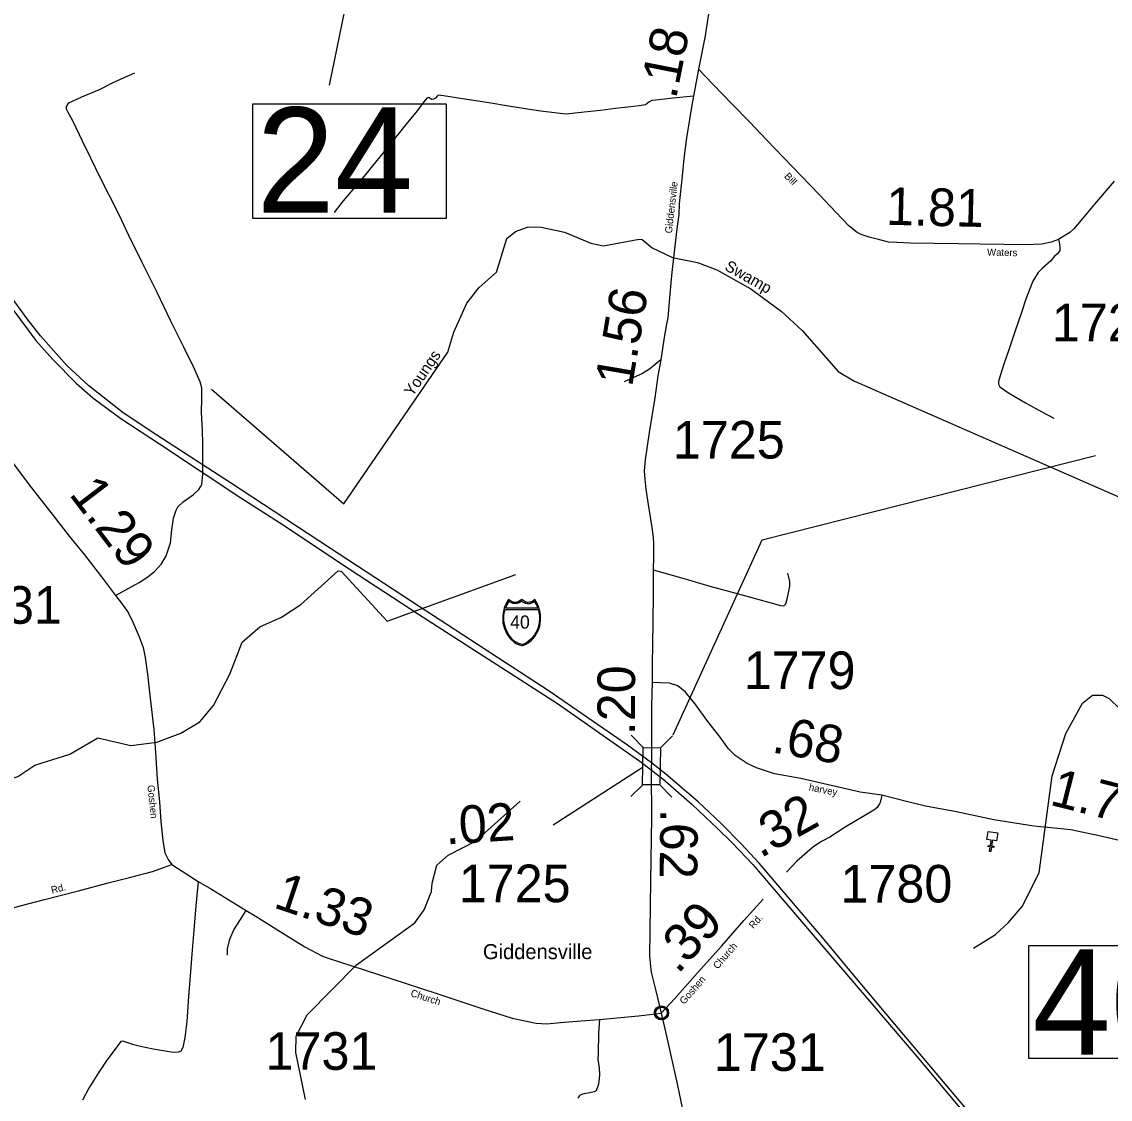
# Model space of a CAD drawing. Extents: x 2093524 to 2270757, y 289120 to 570408.
# Drawn here: x 2225225 to 2239706, y 505350 to 519678 of the extents above; entities that cross this region are included whole.
import ezdxf

# ---------------------------------------------------------------- set-up
doc = ezdxf.new("R2010")
doc.units = 0
for name, color, linetype in [('Exist Civil Demographics Community CELL', 7, 'Continuous'), ('Exist Civil Demographics Community Label', 7, 'Continuous'), ('Exist Cultural Church CELL', 7, 'Continuous'), ('Exist Hydrographic Creek Single Shore', 7, 'Continuous'), ('Exist Hydrographic Misc Water Feature', 7, 'Continuous'), ('Exist Hydrographic Swamp Label', 7, 'Continuous'), ('Exist Road Non-System Type 51', 7, 'Continuous'), ('Exist Road Primary Interstate Divided Center Attributed', 7, 'Continuous'), ('Exist Road Primary Interstate Shield CELL', 7, 'Continuous'), ('Exist Road Primary Interstate Shield Number Label', 7, 'Continuous'), ('Exist Road Primary NC Structure Standard Bridge Number Label', 7, 'Continuous'), ('Exist Road Secondary Mileage Hundredths English Label', 7, 'Continuous'), ('Exist Road Secondary Structure Standard Bridge CELL', 7, 'Continuous'), ('Exist Road Secondary Structure Standard Bridge Number Label', 7, 'Continuous'), ('Exist Road Secondary Type 51 Attributed', 7, 'Continuous'), ('Exist Road Secondary Type 51 Label', 7, 'Continuous'), ('Exist Road Secondary Type 51 Number Label', 7, 'Continuous')]:
    doc.layers.add(name, color=color, linetype=linetype)

msp = doc.modelspace()

# ---------------------------------------------------------------- linework, layer by layer
at = {"layer": 'Exist Civil Demographics Community CELL'}
msp.add_lwpolyline([(2233659, 506511), (2233660, 506516), (2233661, 506523), (2233664, 506530), (2233667, 506536), (2233671, 506542), (2233674, 506547), (2233678, 506551), (2233683, 506556), (2233688, 506560), (2233694, 506564), (2233699, 506567), (2233704, 506569), (2233709, 506571), (2233715, 506573), (2233719, 506574), (2233724, 506575), (2233728, 506576), (2233735, 506576), (2233739, 506576), (2233745, 506576), (2233750, 506575), (2233754, 506574), (2233759, 506573), (2233765, 506571), (2233771, 506568), (2233778, 506564), (2233783, 506561), (2233788, 506557), (2233791, 506554), (2233795, 506549), (2233799, 506545), (2233802, 506540), (2233805, 506535), (2233808, 506530), (2233810, 506525), (2233811, 506520), (2233813, 506515), (2233814, 506509), (2233814, 506504), (2233815, 506498), (2233814, 506493), (2233814, 506487), (2233813, 506481), (2233811, 506475), (2233809, 506469), (2233807, 506464), (2233804, 506458), (2233801, 506453), (2233797, 506448), (2233793, 506444), (2233788, 506439), (2233783, 506435), (2233778, 506431), (2233773, 506429), (2233767, 506425), (2233759, 506423), (2233753, 506421), (2233747, 506420), (2233742, 506419), (2233738, 506419), (2233732, 506419), (2233728, 506420), (2233722, 506420), (2233716, 506422), (2233712, 506423), (2233707, 506425), (2233702, 506427), (2233698, 506429), (2233691, 506433), (2233686, 506437), (2233681, 506442), (2233676, 506447), (2233673, 506451), (2233670, 506455), (2233666, 506462), (2233664, 506465), (2233663, 506469), (2233660, 506478), (2233659, 506485), (2233658, 506490), (2233658, 506496), (2233658, 506501), (2233658, 506507)], close=True, dxfattribs=at)
for centre, radius in [((2233736, 506498), 94.3), ((2233736, 506499), 76.7)]:
    msp.add_circle(centre, radius, dxfattribs=at)
at = {"layer": 'Exist Cultural Church CELL'}
msp.add_lwpolyline([(2238194, 508786), (2238138, 508794), (2238127, 508719), (2238159, 508714), (2238157, 508699), (2238125, 508703), (2238116, 508644), (2238101, 508646), (2238109, 508705), (2238077, 508710), (2238080, 508726), (2238111, 508721), (2238122, 508797), (2238065, 508805), (2238080, 508910), (2238209, 508892)], close=True, dxfattribs=at)
at = {"layer": 'Exist Hydrographic Creek Single Shore'}
msp.add_lwpolyline([(2227748, 514793), (2229509, 513266), (2230892, 515285), (2230973, 515552), (2231145, 515935), (2231311, 516145), (2231541, 516347), (2231679, 516797), (2231795, 516890), (2231961, 516952), (2232136, 516945), (2232446, 516880), (2232797, 516732), (2232963, 516699), (2233438, 516788), (2233479, 516781), (2233613, 516673), (2233880, 516543), (2234214, 516477), (2234473, 516380), (2234925, 516125), (2235328, 515828), (2235605, 515574), (2236084, 515026), (2236294, 514904), (2240122, 513226)], dxfattribs=at)
at = {"layer": 'Exist Hydrographic Misc Water Feature'}
for points in [[(2237888, 507361), (2238178, 507539), (2238352, 507699), (2238533, 507915), (2238762, 508360), (2238935, 509652), (2239114, 510213), (2239335, 510615), (2239468, 510724), (2239601, 510724), (2239693, 510677), (2239836, 510536), (2240010, 510546), (2240110, 510596), (2240480, 511222), (2240818, 511602), (2240925, 511783), (2241054, 512312), (2241051, 512702), (2241008, 512894), (2240997, 513235)], [(2224273, 509816), (2224742, 509580), (2224983, 509581), (2225174, 509640), (2225398, 509793), (2225863, 509938), (2226236, 510157), (2226678, 510052), (2227020, 510098), (2227343, 510216), (2227592, 510369), (2227774, 510585), (2227995, 511003), (2228158, 511430), (2228390, 511632), (2228680, 511760), (2228937, 511929), (2229433, 512375), (2229476, 512374), (2230088, 511706), (2231799, 512328)], [(2228999, 505348), (2228869, 505971), (2228876, 506187), (2229023, 506473), (2229676, 507135), (2230454, 507694), (2230579, 507868), (2230677, 508112), (2230683, 508221), (2230748, 508462), (2230898, 508597), (2231263, 508783), (2231857, 509312)]]:
    msp.add_lwpolyline(points, dxfattribs=at)
at = {"layer": 'Exist Road Non-System Type 51'}
for points in [[(2226472, 512050), (2226649, 512146), (2226787, 512221), (2226902, 512296), (2226995, 512374), (2227083, 512471), (2227148, 512578), (2227202, 512748), (2227223, 512924), (2227243, 513076), (2227277, 513182), (2227302, 513227), (2227374, 513293), (2227509, 513392), (2227580, 513459), (2227602, 513493), (2227620, 513523), (2227635, 513663), (2227633, 513815), (2227633, 514075), (2227628, 514243), (2227618, 514485), (2227620, 514660), (2227621, 514780), (2227621, 514810), (2227598, 514892), (2227511, 515089), (2227379, 515352), (2227210, 515695), (2227025, 516079), (2226828, 516475), (2226649, 516834), (2226515, 517118), (2226265, 517614), (2226143, 517865), (2226033, 518090), (2225907, 518351), (2225842, 518470), (2225818, 518518), (2225820, 518550), (2225851, 518598), (2226024, 518678), (2226260, 518779), (2226443, 518871), (2226586, 518936), (2226727, 519001)], [(2234160, 518688), (2233891, 518664), (2233661, 518636), (2233609, 518633), (2233569, 518611), (2233524, 518573), (2233438, 518558), (2233290, 518541), (2233124, 518523), (2232923, 518500), (2232709, 518476), (2232469, 518448), (2232347, 518461), (2232093, 518495), (2231725, 518552), (2231414, 518603), (2231088, 518655), (2230836, 518693), (2230764, 518702), (2230752, 518690), (2230728, 518660), (2230704, 518650), (2230680, 518645), (2230658, 518659), (2230634, 518669), (2230614, 518663), (2230573, 518613), (2230484, 518492), (2230318, 518289), (2230165, 518100), (2229947, 517834), (2229779, 517627), (2229656, 517480), (2229502, 517295), (2229379, 517141)], [(2239018, 516784), (2239028, 516742), (2239036, 516688), (2239037, 516638), (2239005, 516592), (2238965, 516560), (2238916, 516497), (2238805, 516400), (2238749, 516342), (2238676, 516230), (2238582, 515989), (2238524, 515811), (2238436, 515554), (2238354, 515300), (2238292, 515123), (2238241, 514971), (2238219, 514893), (2238220, 514861), (2238236, 514825), (2238354, 514744), (2238578, 514612), (2238796, 514489), (2238957, 514405)], [(2233725, 515182), (2233576, 515059), (2233483, 515002), (2233353, 514943), (2233240, 514890)], [(2233626, 512390), (2234019, 512278), (2234381, 512171), (2234792, 512062), (2235177, 511957), (2235321, 511916), (2235365, 511913), (2235389, 511937), (2235418, 512039), (2235443, 512171), (2235444, 512233), (2235426, 512311), (2235415, 512347)], [(2227571, 508245), (2227541, 507923), (2227514, 507597), (2227487, 507281), (2227465, 506989), (2227443, 506715), (2227420, 506385), (2227396, 506171), (2227369, 506039), (2227339, 505990), (2227305, 505974), (2227241, 505970), (2226971, 506015), (2226805, 506052), (2226717, 506073), (2226621, 506104), (2226571, 506124), (2226541, 506116), (2226477, 506027), (2226349, 505854), (2226248, 505708), (2226118, 505497), (2226031, 505336)], [(2227960, 507265), (2227960, 507351), (2227991, 507477), (2228048, 507603), (2228133, 507740), (2228212, 507858)], [(2232909, 506409), (2232899, 506227), (2232891, 505957), (2232889, 505876), (2232908, 505772), (2232911, 505672), (2232898, 505552), (2232865, 505462), (2232841, 505447), (2232783, 505437), (2232727, 505428), (2232685, 505416), (2232647, 505398), (2232624, 505364)]]:
    msp.add_lwpolyline(points, dxfattribs=at)
at = {"layer": 'Exist Road Primary Interstate Divided Center Attributed'}
for points in [[(2233601, 509825), (2233284, 510059), (2232227, 510786), (2230512, 511902), (2229331, 512675), (2228582, 513166), (2228001, 513547), (2227023, 514181), (2226574, 514479), (2226118, 514835), (2225826, 515109), (2225476, 515500), (2225297, 515727), (2225077, 516035)], [(2225108, 515854), (2225410, 515441), (2225637, 515188), (2225949, 514873), (2226171, 514679), (2226544, 514402), (2227057, 514064), (2228140, 513348), (2228703, 512990), (2229464, 512478), (2230502, 511799), (2232352, 510612), (2233449, 509844), (2233601, 509728)], [(2242477, 499546), (2242345, 499735), (2242210, 499933), (2242090, 500098), (2241888, 500348), (2241192, 501183), (2240168, 502403), (2237179, 505949), (2236842, 506350), (2236287, 507008), (2235899, 507474), (2235266, 508217), (2235036, 508491), (2234796, 508747), (2234526, 509019), (2234223, 509304), (2233795, 509674), (2233601, 509825)], [(2233601, 509728), (2233755, 509610), (2234145, 509268), (2234481, 508952), (2234680, 508756), (2234949, 508471), (2235208, 508172), (2237134, 505916), (2239468, 503131), (2240114, 502354), (2240725, 501635), (2241132, 501145), (2241841, 500297), (2242012, 500072), (2242267, 499722), (2242407, 499518)]]:
    msp.add_lwpolyline(points, dxfattribs=at)
at = {"layer": 'Exist Road Primary Interstate Shield CELL'}
for points in [[(2231876, 511384), (2231885, 511385), (2231898, 511387), (2231910, 511391), (2231924, 511398), (2231945, 511409), (2231962, 511419), (2231981, 511432), (2232008, 511456), (2232034, 511483), (2232057, 511514), (2232075, 511543), (2232091, 511576), (2232104, 511607), (2232115, 511642), (2232122, 511677), (2232126, 511712), (2232128, 511752), (2232125, 511797), (2232118, 511842), (2232110, 511870), (2232099, 511904), (2232090, 511926), (2232069, 511964), (2232051, 511994), (2232023, 511975), (2232006, 511965), (2231995, 511961), (2231984, 511958), (2231963, 511956), (2231950, 511957), (2231938, 511959), (2231928, 511961), (2231920, 511965), (2231876, 511994), (2231831, 511965), (2231822, 511961), (2231813, 511959), (2231804, 511957), (2231788, 511956), (2231777, 511956), (2231765, 511958), (2231756, 511960), (2231745, 511965), (2231700, 511994), (2231682, 511968), (2231668, 511943), (2231652, 511907), (2231643, 511879), (2231636, 511856), (2231628, 511814), (2231623, 511778), (2231623, 511752), (2231627, 511687), (2231634, 511653), (2231642, 511625), (2231666, 511565), (2231683, 511532), (2231699, 511507), (2231720, 511480), (2231732, 511467), (2231777, 511428), (2231807, 511408), (2231831, 511395), (2231842, 511391), (2231860, 511386)], [(2231705, 511973), (2231694, 511956), (2231682, 511934), (2231672, 511910), (2231661, 511884), (2232093, 511884), (2232083, 511906), (2232072, 511929), (2232061, 511949), (2232047, 511969), (2232023, 511954), (2232005, 511945), (2231991, 511941), (2231979, 511938), (2231960, 511936), (2231952, 511937), (2231926, 511943), (2231909, 511950), (2231892, 511961), (2231878, 511974), (2231844, 511953), (2231829, 511946), (2231812, 511942), (2231792, 511940), (2231763, 511943), (2231740, 511951), (2231720, 511961)], [(2232095, 511862), (2232100, 511850), (2232106, 511823), (2232110, 511802), (2232113, 511778), (2232112, 511737), (2232110, 511695), (2232106, 511669), (2232101, 511646), (2232094, 511621), (2232082, 511587), (2232066, 511558), (2232046, 511527), (2232025, 511499), (2232015, 511487), (2231998, 511468), (2231965, 511443), (2231942, 511425), (2231914, 511408), (2231899, 511402), (2231883, 511399), (2231869, 511400), (2231852, 511404), (2231839, 511408), (2231810, 511424), (2231786, 511439), (2231746, 511472), (2231725, 511497), (2231704, 511527), (2231687, 511557), (2231668, 511596), (2231654, 511636), (2231644, 511679), (2231638, 511732), (2231637, 511764), (2231639, 511795), (2231642, 511811), (2231646, 511831), (2231654, 511862)]]:
    msp.add_lwpolyline(points, close=True, dxfattribs=at)
at = {"layer": 'Exist Road Primary NC Structure Standard Bridge Number Label'}
msp.add_lwpolyline([(2231333, 525522), (2229954, 521946), (2229315, 518837)], dxfattribs=at)
for points in [[(2228297, 518589), (2230873, 518589), (2230873, 517060), (2228297, 517060)], [(2238621, 507393), (2242464, 507393), (2242464, 505893), (2238621, 505893)]]:
    msp.add_lwpolyline(points, close=True, dxfattribs=at)
at = {"layer": 'Exist Road Secondary Mileage Hundredths English Label'}
msp.add_line((2233492, 509765), (2232296, 508995), dxfattribs=at)
at = {"layer": 'Exist Road Secondary Structure Standard Bridge CELL'}
for p, q in [((2233333, 510190), (2233491, 510028)), ((2233884, 510183), (2233722, 510025)), ((2233488, 509532), (2233326, 509374)), ((2233714, 509529), (2233872, 509367))]:
    msp.add_line(p, q, dxfattribs=at)
msp.add_lwpolyline([(2233722, 510025), (2233715, 509529), (2233484, 509532), (2233491, 510028)], close=True, dxfattribs=at)
at = {"layer": 'Exist Road Secondary Structure Standard Bridge Number Label'}
msp.add_lwpolyline([(2233892, 510195), (2235074, 512788), (2239511, 513912)], dxfattribs=at)
at = {"layer": 'Exist Road Secondary Type 51 Attributed'}
for points in [[(2234412, 519959), (2234358, 519755), (2234316, 519491), (2234264, 519226), (2234229, 519046)], [(2234229, 519046), (2234160, 518688), (2234141, 518568), (2234111, 518403), (2234069, 518133), (2234035, 517859), (2234009, 517631), (2233985, 517381), (2233972, 517259), (2233965, 517117), (2233937, 516889), (2233905, 516617), (2233870, 516304), (2233839, 515960), (2233819, 515742), (2233803, 515656), (2233769, 515452), (2233725, 515182), (2233687, 514970), (2233647, 514675), (2233573, 514217), (2233518, 513851), (2233507, 513707), (2233514, 513595), (2233529, 513461), (2233559, 513258), (2233605, 512954), (2233627, 512822), (2233629, 512742), (2233631, 512564), (2233626, 512390), (2233627, 512079), (2233620, 511683), (2233613, 511126), (2233612, 510892)], [(2239757, 517558), (2239497, 517254), (2239321, 517042), (2239220, 516924), (2239167, 516875), (2239089, 516825), (2239018, 516784), (2238918, 516747), (2238796, 516720), (2238578, 516713), (2238296, 516716), (2237969, 516722), (2237687, 516723), (2237369, 516731), (2237047, 516734), (2236865, 516741), (2236755, 516748), (2236641, 516777), (2236500, 516812), (2236394, 516849), (2236338, 516878), (2236233, 516961), (2236054, 517148), (2235832, 517380), (2235598, 517624), (2235358, 517874), (2235139, 518102), (2234905, 518346), (2234675, 518584), (2234417, 518850), (2234229, 519046)], [(2225111, 513802), (2225353, 513482), (2225642, 513113), (2225856, 512837), (2226058, 512591), (2226286, 512297), (2226472, 512050), (2226551, 511947), (2226640, 511822), (2226709, 511685), (2226787, 511497), (2226842, 511356), (2226867, 511224), (2226899, 511002), (2226933, 510685), (2226981, 510265), (2227003, 509958), (2227028, 509604), (2227058, 509304), (2227077, 509043), (2227102, 508791), (2227128, 508627), (2227173, 508540), (2227221, 508470)], [(2233612, 510892), (2233604, 510588), (2233604, 510308), (2233601, 509825)], [(2236669, 509392), (2236379, 509433), (2235590, 509613), (2235238, 509675), (2234999, 509755), (2234875, 509813), (2234794, 509866), (2234716, 509922), (2234625, 510008), (2234515, 510166), (2234352, 510373), (2234179, 510612), (2234054, 510765), (2233975, 510830), (2233941, 510852), (2233844, 510881), (2233712, 510889), (2233612, 510892)], [(2233601, 509728), (2233600, 509695), (2233604, 509093), (2233588, 508254), (2233579, 507584), (2233578, 507256), (2233589, 507113), (2233600, 507041), (2233656, 506809), (2233732, 506494)], [(2233601, 509825), (2233600, 509776), (2233601, 509728)], [(2236669, 509392), (2236646, 509296), (2236635, 509277), (2236603, 509231), (2236561, 509193), (2236180, 508967), (2235976, 508837), (2235866, 508776), (2235762, 508709), (2235678, 508639), (2235535, 508515), (2235397, 508368)], [(2240021, 508748), (2239560, 508854), (2239181, 508931), (2239005, 508950), (2238689, 508981), (2238157, 509067), (2237660, 509171), (2237250, 509245), (2236996, 509308), (2236669, 509392)], [(2221697, 506892), (2221826, 506950), (2222132, 507081), (2222331, 507149), (2222549, 507211), (2222991, 507340), (2224289, 507677), (2224602, 507761), (2225304, 507949), (2225526, 508007), (2225981, 508122), (2226373, 508227), (2226657, 508298), (2226962, 508378), (2227221, 508470)], [(2227221, 508470), (2227571, 508245), (2227747, 508145), (2227979, 508003), (2228212, 507858), (2228332, 507789), (2228603, 507618), (2228989, 507375), (2229224, 507251), (2229288, 507230), (2229617, 507126), (2230146, 506949), (2230745, 506754), (2231359, 506553), (2231751, 506428), (2232070, 506361), (2232212, 506352), (2232392, 506369), (2232669, 506392), (2232909, 506409), (2233430, 506460), (2233732, 506494)], [(2233732, 506494), (2233912, 506689), (2234213, 507030), (2234538, 507388), (2234833, 507726), (2235090, 508012)], [(2233732, 506494), (2233778, 506288), (2233850, 505971), (2233942, 505554), (2234039, 505109), (2234116, 504760), (2234226, 504263), (2234373, 503681), (2234523, 503112), (2234690, 502502), (2234801, 502091), (2235044, 501206)]]:
    msp.add_lwpolyline(points, dxfattribs=at)

# ---------------------------------------------------------------- texts
at = {"layer": 'Exist Civil Demographics Community Label'}
msp.add_text('Giddensville', height=200, dxfattribs=at).set_placement((2231360, 507213))
at = {"layer": 'Exist Hydrographic Swamp Label'}
for s, rotation, p in [('Swamp', 330.5534, (2234565, 516385)), ('Youngs', 55.5856, (2230423, 514686))]:
    msp.add_text(s, height=150, rotation=rotation, dxfattribs=at).set_placement(p)
at = {"layer": 'Exist Road Primary Interstate Shield Number Label'}
msp.add_text('40', height=175, dxfattribs=at).set_placement((2231723, 511608))
at = {"layer": 'Exist Road Primary NC Structure Standard Bridge Number Label'}
for s, p in [('24', (2228347, 517139)), ('403', (2238671, 505943))]:
    msp.add_text(s, height=1400, dxfattribs=at).set_placement(p)
at = {"layer": 'Exist Road Secondary Mileage Hundredths English Label'}
for s, rotation, p in [('.18', 78.8904, (2233929, 518639)), ('1.81', 358.6667, (2236719, 516979)), ('1.56', 80.4692, (2233343, 514812)), ('1.29', 307.2761, (2225844, 513395)), ('.20', 90, (2233384, 510190)), ('.68', 349.9437, (2235190, 509965)), ('1.77', 345.6873, (2238887, 509269)), ('.02', 3.7299, (2230870, 508737)), ('.32', 29.1438, (2235052, 508550)), ('.62', 269.2559, (2233722, 509214)), ('1.33', 341.4516, (2228558, 507904)), ('.39', 47.8227, (2233954, 507003))]:
    msp.add_text(s, height=500, rotation=rotation, dxfattribs=at).set_placement(p)
at = {"layer": 'Exist Road Secondary Type 51 Label'}
for s, rotation, p in [('Giddensville', 83.4942, (2233874, 516860)), ('Bill', 313.8015, (2235362, 517617)), ('Waters', 359.0559, (2238067, 516567)), ('Goshen', 275.8145, (2226896, 509523)), ('harvey', 348.872, (2235691, 509457)), ('Rd.', 14.279, (2225628, 508083)), ('Rd.', 47.8227, (2234959, 507611)), ('Church', 49.0788, (2234483, 507073)), ('Goshen', 49.0788, (2234038, 506603)), ('Church', 341.9762, (2230390, 506723))]:
    msp.add_text(s, height=95, rotation=rotation, dxfattribs=at).set_placement(p)
at = {"layer": 'Exist Road Secondary Type 51 Number Label'}
for s, p in [('1729', (2238929, 515429)), ('1725', (2233888, 513870)), ('1731', (2224271, 511673)), ('1779', (2234829, 510804)), ('1725', (2231039, 507970)), ('1780', (2236117, 507966)), ('1731', (2228469, 505741)), ('1731', (2234433, 505727))]:
    msp.add_text(s, height=500, dxfattribs=at).set_placement(p)

doc.saveas('drawing.dxf')
